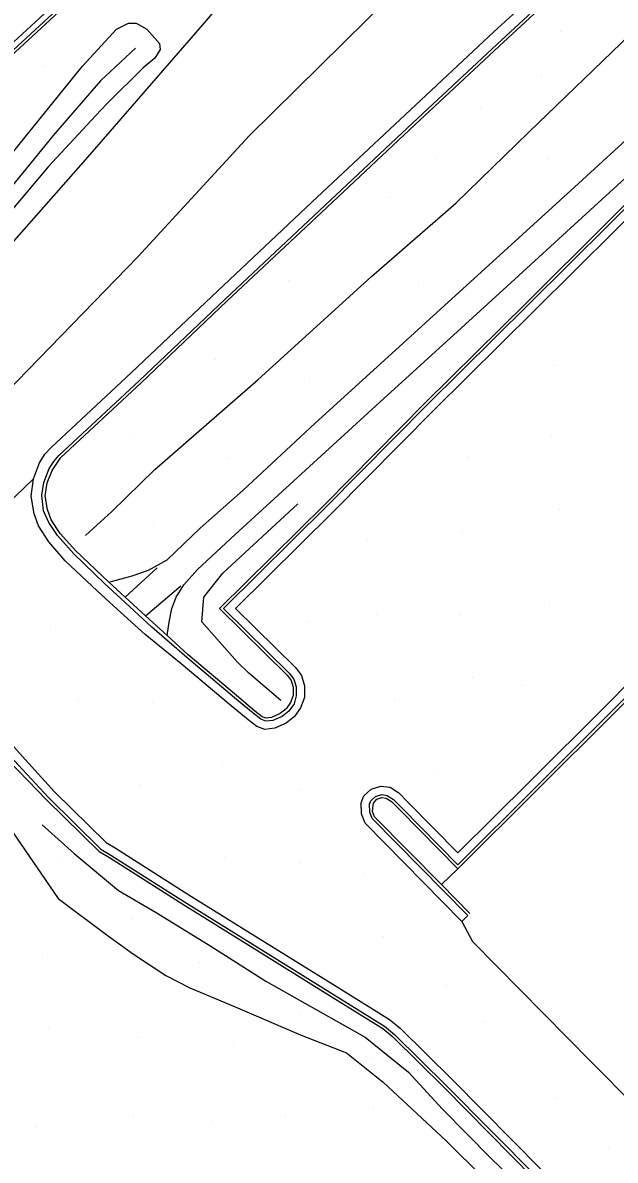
# Model space of a CAD drawing. Extents: x 1497074 to 1501343, y 481943 to 486114.
# Drawn here: x 1497570.2 to 1497676.1, y 483688.1 to 483891.5 of the extents above; entities that cross this region are included whole.
import ezdxf

# ---------------------------------------------------------------- set-up
doc = ezdxf.new("R2010")
doc.units = 0
doc.layers.add('PH Exist DTM Breakline', color=7, linetype='Continuous')
doc.layers.add('PH Exist DTM Point', color=7, linetype='Continuous')

msp = doc.modelspace()

# ---------------------------------------------------------------- linework, layer by layer
at = {"layer": 'PH Exist DTM Breakline'}
for points in [[(1497559.77, 483842.5), (1497565.95, 483849.55), (1497581.89, 483867.58), (1497603.08, 483892.03), (1497618.39, 483910.44), (1497630.65, 483925.49), (1497640.88, 483936.67), (1497651.32, 483948.17), (1497656.58, 483954.74), (1497660.51, 483959.8), (1497662.95, 483964.22), (1497664.63, 483968.1), (1497666.23, 483973.4), (1497666.67, 483976.9), (1497666.92, 483980.76), (1497666.51, 483984.4), (1497665.36, 483990.15), (1497663.91, 483993.47), (1497660.25, 483999.2), (1497654.01, 484006.75), (1497639.23, 484024.45), (1497626.23, 484040.78), (1497619.53, 484048.94), (1497616.83, 484052.1)], [(1497489.67, 483747.33), (1497514.61, 483772.17), (1497532, 483790.95), (1497551.63, 483810.18), (1497569.19, 483827.42), (1497590.75, 483849.67), (1497610.67, 483871.34), (1497631.78, 483892.11), (1497654.28, 483914.49), (1497670.84, 483930.54), (1497685.89, 483944.85)], [(1497575.27, 483815.61), (1497589.59, 483828.98), (1497605.03, 483843.63), (1497621.86, 483859.43), (1497638.58, 483875.09), (1497654.5, 483889.97), (1497659.08, 483894.16), (1497661.1, 483896.12), (1497672.26, 483906.38), (1497678.13, 483911.31)], [(1497576.63, 483814.15), (1497590.96, 483827.52), (1497606.4, 483842.17), (1497623.23, 483857.98), (1497639.94, 483873.63), (1497655.86, 483888.5), (1497660.45, 483892.7), (1497662.47, 483894.66), (1497673.58, 483904.88), (1497679.39, 483909.76)], [(1497576.98, 483813.78), (1497591.31, 483827.15), (1497606.75, 483841.81), (1497623.57, 483857.61), (1497640.29, 483873.27), (1497656.2, 483888.13), (1497660.79, 483892.34), (1497662.82, 483894.3), (1497673.91, 483904.51), (1497679.7, 483909.37)], [(1497581.36, 483799.83), (1497586.07, 483804.13), (1497593.77, 483811.68), (1497612.29, 483827.72), (1497632.55, 483846.18), (1497647.59, 483859.31), (1497660.67, 483871.96), (1497678.84, 483889.51), (1497691.79, 483900.33), (1497695.59, 483903.42)], [(1497548.01, 483842.35), (1497545.23, 483842.13), (1497542.07, 483842.31), (1497539.96, 483843.08), (1497538.16, 483844.24), (1497536.9, 483845.53), (1497531.23, 483853.34), (1497525.6, 483861.97), (1497523.84, 483864.91), (1497523.15, 483867.06), (1497523.07, 483869.83), (1497523.61, 483872.18), (1497524.96, 483874.37), (1497527.28, 483876.3), (1497530.41, 483878.34), (1497532.64, 483878.89), (1497534.44, 483878.63), (1497535.84, 483877.94), (1497537.05, 483876.93), (1497538.26, 483875.57), (1497545.49, 483866.93), (1497554.33, 483875.03), (1497567.77, 483887.41), (1497580.99, 483899.66)], [(1497547.93, 483843.35), (1497545.22, 483843.13), (1497542.28, 483843.3), (1497540.41, 483843.98), (1497538.8, 483845.02), (1497537.67, 483846.18), (1497532.05, 483853.91), (1497526.44, 483862.5), (1497524.76, 483865.33), (1497524.14, 483867.23), (1497524.07, 483869.74), (1497524.54, 483871.79), (1497525.72, 483873.71), (1497527.88, 483875.5), (1497530.81, 483877.41), (1497532.69, 483877.87), (1497534.14, 483877.66), (1497535.29, 483877.1), (1497536.35, 483876.21), (1497537.5, 483874.91), (1497545.39, 483865.48), (1497555.01, 483874.29), (1497568.45, 483886.67), (1497581.67, 483898.93)], [(1497547.89, 483843.85), (1497545.21, 483843.63), (1497542.38, 483843.8), (1497540.63, 483844.43), (1497539.11, 483845.41), (1497538.05, 483846.5), (1497532.46, 483854.2), (1497526.87, 483862.76), (1497525.21, 483865.54), (1497524.64, 483867.31), (1497524.57, 483869.69), (1497525.01, 483871.6), (1497526.11, 483873.38), (1497528.17, 483875.09), (1497531.01, 483876.94), (1497532.72, 483877.36), (1497533.99, 483877.18), (1497535.01, 483876.68), (1497536, 483875.85), (1497537.12, 483874.59), (1497545.43, 483864.71), (1497555.35, 483873.92), (1497568.79, 483886.3), (1497582.01, 483898.56)], [(1497564.19, 483863.29), (1497573.3, 483874.4), (1497580.84, 483883.77), (1497586.94, 483890.37), (1497589.07, 483891.47), (1497590.43, 483891.46), (1497592.38, 483890.41), (1497594.62, 483887.86), (1497594.74, 483886.77), (1497593.78, 483885.23), (1497591.67, 483883.48), (1497585.21, 483877.07), (1497583.17, 483874.92), (1497574.7, 483865.75), (1497564.47, 483853.65)], [(1497590.35, 483887.01), (1497584.05, 483881.13), (1497575.58, 483871.36), (1497564.6, 483857.93), (1497556.86, 483849.23), (1497553.94, 483846.39), (1497552.33, 483844.94)], [(1497585.58, 483791.48), (1497589.72, 483792.65), (1497592.68, 483793.66), (1497595.97, 483795.49), (1497601.89, 483801.14), (1497609.59, 483807.97), (1497622.42, 483819.85), (1497638.19, 483834.23), (1497652.87, 483847.6), (1497669.58, 483862.81), (1497680.23, 483872.6), (1497687.62, 483879.6), (1497698.11, 483878.15), (1497705.83, 483877.19)], [(1497689.18, 483869.66), (1497675.03, 483855.44), (1497660.63, 483841.13), (1497642.56, 483823.25), (1497624.54, 483805.07), (1497606.05, 483786.78), (1497617.82, 483775.23), (1497618.65, 483774.14), (1497619.05, 483772.77), (1497619.04, 483771.15), (1497618.69, 483769.72), (1497617.75, 483768.44), (1497616.58, 483767.46), (1497614.86, 483766.78), (1497613.64, 483766.67), (1497612.77, 483767), (1497611.38, 483768.05), (1497608.05, 483770.83), (1497599.48, 483778.06), (1497593.26, 483783.45), (1497587.69, 483788.59), (1497584.79, 483791.28), (1497579.28, 483796.6), (1497576.39, 483799.85), (1497574.83, 483802.2), (1497573.88, 483804.29), (1497573.55, 483807.07), (1497573.93, 483809.3), (1497574.91, 483811.83), (1497575.71, 483813.09), (1497576.63, 483814.15)], [(1497689.19, 483870.37), (1497674.68, 483855.8), (1497660.28, 483841.48), (1497642.21, 483823.61), (1497624.19, 483805.42), (1497605.34, 483786.78), (1497617.44, 483774.9), (1497618.19, 483773.91), (1497618.54, 483772.7), (1497618.54, 483771.24), (1497618.06, 483769.98), (1497617.29, 483768.87), (1497616.21, 483768.03), (1497614.67, 483767.33), (1497613.69, 483767.18), (1497613.01, 483767.44), (1497611.69, 483768.44), (1497608.38, 483771.22), (1497599.77, 483778.49), (1497595.97, 483781.98), (1497592.14, 483785.48), (1497588.5, 483788.8), (1497585.58, 483791.48), (1497579.68, 483797.09), (1497576.88, 483800.22), (1497575.24, 483802.65), (1497574.57, 483804.49), (1497574.17, 483806.95), (1497574.53, 483809.24), (1497575.41, 483811.49), (1497576.48, 483813.1), (1497576.98, 483813.78)], [(1497595.97, 483781.98), (1497596.32, 483784.35), (1497596.83, 483786.8), (1497597.62, 483788.85), (1497598.99, 483791), (1497601.4, 483793.78), (1497608.17, 483800.02), (1497618.63, 483809.61), (1497634.01, 483823.72), (1497647.93, 483836.33), (1497658.16, 483845.71), (1497672.36, 483858.67), (1497683.96, 483869.28)], [(1497689.18, 483867.53), (1497676.09, 483854.38), (1497661.69, 483840.06), (1497643.62, 483822.19), (1497625.6, 483804.01), (1497608.19, 483786.79), (1497618.95, 483776.23), (1497620.01, 483774.83), (1497620.55, 483772.98), (1497620.53, 483770.87), (1497619.84, 483769.04), (1497618.76, 483767.48), (1497617.25, 483766.31), (1497615.24, 483765.39), (1497613.48, 483765.13), (1497612.04, 483765.67), (1497610.45, 483766.88), (1497607.09, 483769.68), (1497598.52, 483776.91), (1497592.05, 483782.14), (1497586.41, 483787.28), (1497583.47, 483789.95), (1497577.73, 483795.34), (1497574.85, 483798.71), (1497572.97, 483801.6), (1497572.2, 483803.75), (1497571.68, 483806.89), (1497572.07, 483810), (1497573.15, 483812.82), (1497574.13, 483814.37), (1497575.27, 483815.61)], [(1497540.62, 483780.53), (1497538.34, 483779.43), (1497549.4, 483789.28), (1497563.94, 483802.26), (1497568.79, 483806.81), (1497572.07, 483810)], [(1497616.3, 483770.37), (1497610.62, 483775.21), (1497608.53, 483777.26), (1497602.22, 483784.44), (1497602.55, 483788.81), (1497605.95, 483793.12), (1497619.35, 483805.53)], [(1497588.5, 483788.8), (1497594.18, 483794.04)], [(1497592.14, 483785.48), (1497598.43, 483790.86)], [(1497538.34, 483779.43), (1497540.62, 483780.53), (1497543.88, 483781.14), (1497547.02, 483781.15), (1497550.37, 483780.28), (1497552.36, 483778.9), (1497556, 483775.45), (1497564.75, 483766.32), (1497570.61, 483759.8), (1497575.83, 483754.04)], [(1497648.71, 483730.85), (1497631.4, 483748.42), (1497630.72, 483750.06), (1497630.7, 483752.06), (1497631.16, 483753.27), (1497632.45, 483754.48), (1497634.23, 483755.05), (1497635.86, 483754.82), (1497637.4, 483753.83), (1497639.04, 483752.19), (1497648, 483743.08), (1497660.77, 483755.79), (1497674.37, 483769.35), (1497687.85, 483782.98)], [(1497649.78, 483731.9), (1497632.67, 483749.26), (1497632.21, 483750.36), (1497632.2, 483751.79), (1497632.44, 483752.41), (1497633.23, 483753.15), (1497634.36, 483753.51), (1497635.32, 483753.38), (1497636.45, 483752.65), (1497637.97, 483751.13), (1497647.98, 483740.95), (1497661.83, 483754.73), (1497675.43, 483768.29), (1497688.92, 483781.93)], [(1497650.13, 483732.25), (1497645.08, 483737.43), (1497633.1, 483749.54), (1497632.71, 483750.47), (1497632.82, 483751.63), (1497632.91, 483752), (1497633.49, 483752.71), (1497634.4, 483753), (1497635.15, 483752.9), (1497636.13, 483752.26), (1497637.61, 483750.78), (1497647.98, 483740.24), (1497662.18, 483754.37), (1497675.79, 483767.94), (1497689.27, 483781.57)], [(1497539.4, 483777.63), (1497541.25, 483778.62), (1497544.07, 483779.14), (1497546.77, 483779.15), (1497549.53, 483778.43), (1497551.1, 483777.35), (1497554.66, 483774.14), (1497563.44, 483765.25), (1497569.34, 483758.85), (1497574.78, 483752.97)], [(1497539.58, 483777.19), (1497541.4, 483778.14), (1497544.11, 483778.64), (1497546.71, 483778.65), (1497549.32, 483777.97), (1497550.78, 483776.96), (1497554.24, 483773.67), (1497560.94, 483766.61), (1497562.91, 483764.62), (1497562.92, 483764.55), (1497566.48, 483760.79), (1497568.64, 483758.57), (1497569.38, 483757.77), (1497574.43, 483752.61)], [(1497562.72, 483753.21), (1497568.33, 483746.83), (1497576.49, 483734.94), (1497585.28, 483728.36), (1497589.95, 483725), (1497595.77, 483721.16), (1497600.07, 483718.96), (1497608.17, 483715.58), (1497619.96, 483710.5), (1497628.08, 483707.35), (1497634.62, 483702.1), (1497645.91, 483691.6), (1497659.31, 483678.33), (1497669.77, 483667.86), (1497671.91, 483664.72), (1497672.72, 483662.5), (1497671.65, 483660.67), (1497668.57, 483656.64), (1497665.77, 483653.41)], [(1497574.78, 483752.97), (1497584.14, 483743.77), (1497585.91, 483742.7), (1497599.08, 483734.34), (1497611.35, 483726.71), (1497625.58, 483717.86), (1497634.89, 483712.1), (1497636.63, 483710.63), (1497645.94, 483701.44), (1497661.96, 483685.28), (1497684.12, 483663.25), (1497686.08, 483660.34), (1497689.52, 483655.2), (1497696.93, 483643.59), (1497705.14, 483630.73), (1497711.82, 483620.2), (1497714.93, 483616.66), (1497724.58, 483606.85), (1497728.82, 483602.83), (1497732.45, 483599.86), (1497735.09, 483597.98), (1497736.41, 483597.24), (1497738.92, 483595.97), (1497741.25, 483595.24)], [(1497575.83, 483754.04), (1497585.07, 483744.96), (1497586.7, 483743.97), (1497599.88, 483735.61), (1497612.14, 483727.98), (1497626.37, 483719.13), (1497635.77, 483713.32), (1497637.64, 483711.74), (1497647, 483702.5), (1497663.02, 483686.34), (1497685.28, 483664.21), (1497687.33, 483661.17), (1497690.78, 483656.02), (1497698.2, 483644.4), (1497706.4, 483631.54), (1497713.02, 483621.1), (1497716.03, 483617.69), (1497725.66, 483608.02), (1497733.35, 483601.07), (1497738.1, 483598.17), (1497741.83, 483596.62)], [(1497574.43, 483752.61), (1497583.83, 483743.37), (1497585.65, 483742.27), (1497598.81, 483733.92), (1497611.09, 483726.28), (1497625.31, 483717.43), (1497634.59, 483711.7), (1497636.29, 483710.26), (1497645.59, 483701.09), (1497661.58, 483684.88), (1497683.66, 483662.93), (1497685.67, 483660.06), (1497689.1, 483654.93), (1497696.51, 483643.32), (1497704.71, 483630.47), (1497711.41, 483619.89), (1497714.57, 483616.32), (1497724.23, 483606.49), (1497728.48, 483602.58), (1497732.36, 483599.27), (1497734.32, 483597.83), (1497736.71, 483596.39), (1497738.66, 483595.59), (1497741.06, 483594.77)], [(1497573.64, 483748.1), (1497579.34, 483742.98), (1497587.28, 483736.34), (1497594.04, 483732.42), (1497603.79, 483726.42), (1497613.64, 483720.18), (1497622.91, 483714.91), (1497631.39, 483710.16), (1497639.16, 483703.89), (1497645.22, 483697.29), (1497653.88, 483688.51), (1497662.67, 483680.05), (1497668.76, 483673.59), (1497671.46, 483670.56)], [(1497647.98, 483740.24), (1497645.08, 483737.43)], [(1497648.71, 483730.85), (1497649.78, 483731.9)], [(1497648.71, 483730.85), (1497650.63, 483727.26), (1497671.76, 483705.81), (1497695.58, 483681.83), (1497716.37, 483659.88), (1497726.06, 483650.26)]]:
    msp.add_lwpolyline(points, dxfattribs=at)
at = {"layer": 'PH Exist DTM Point'}
for p, q in [((1497666.27, 483889.94), (1497666.27, 483889.94)), ((1497574.02, 483883.77), (1497574.02, 483883.77)), ((1497662.94, 483882), (1497662.94, 483882)), ((1497651.98, 483876.31), (1497651.98, 483876.31)), ((1497643.99, 483867.33), (1497643.99, 483867.33)), ((1497664.2, 483867), (1497664.2, 483867)), ((1497635.97, 483860.37), (1497635.97, 483860.37)), ((1497617.78, 483845.44), (1497617.78, 483845.44)), ((1497641, 483845.35), (1497641, 483845.35)), ((1497604.65, 483831.32), (1497604.65, 483831.32)), ((1497665.1, 483830.28), (1497665.1, 483830.28)), ((1497621.46, 483827.28), (1497621.46, 483827.28)), ((1497664.73, 483817.8), (1497664.73, 483817.8)), ((1497590.03, 483817.39), (1497590.03, 483817.39)), ((1497649.83, 483813.94), (1497649.83, 483813.94)), ((1497606.88, 483813.54), (1497606.88, 483813.54)), ((1497666.2, 483804.52), (1497666.2, 483804.52)), ((1497593.5, 483802.37), (1497593.5, 483802.37)), ((1497648.85, 483800.5), (1497648.85, 483800.5)), ((1497631.83, 483799.07), (1497631.83, 483799.07)), ((1497664.37, 483787.99), (1497664.37, 483787.99)), ((1497633.41, 483785.8), (1497633.41, 483785.8)), ((1497648.31, 483785.46), (1497648.31, 483785.46)), ((1497575.2, 483783.82), (1497575.2, 483783.82)), ((1497621.33, 483784.44), (1497621.33, 483784.44)), ((1497650.53, 483774.4), (1497650.53, 483774.4)), ((1497659.35, 483773.09), (1497659.35, 483773.09)), ((1497580.2, 483770.27), (1497580.2, 483770.27)), ((1497593.4, 483769.91), (1497593.4, 483769.91)), ((1497636.58, 483770.34), (1497636.58, 483770.34)), ((1497605.96, 483758.57), (1497605.96, 483758.57)), ((1497644.28, 483757.9), (1497644.28, 483757.9)), ((1497591.27, 483755.31), (1497591.27, 483755.31)), ((1497619.68, 483754.42), (1497619.68, 483754.42)), ((1497577.01, 483741.48), (1497577.01, 483741.48)), ((1497606.26, 483742.22), (1497606.26, 483742.22)), ((1497619.65, 483741.28), (1497619.65, 483741.28)), ((1497631.33, 483739.46), (1497631.33, 483739.46)), ((1497589.64, 483731.15), (1497589.64, 483731.15)), ((1497634.61, 483728.17), (1497634.61, 483728.17)), ((1497573.71, 483725.12), (1497573.71, 483725.12)), ((1497601.83, 483723.43), (1497601.83, 483723.43)), ((1497646, 483719.59), (1497646, 483719.59)), ((1497619.79, 483714.2), (1497619.79, 483714.2)), ((1497652.65, 483712.9), (1497652.65, 483712.9)), ((1497574.83, 483711.76), (1497574.83, 483711.76)), ((1497590.68, 483710.12), (1497590.68, 483710.12)), ((1497607.79, 483708.5), (1497607.79, 483708.5)), ((1497632.69, 483706.25), (1497632.69, 483706.25)), ((1497665.5, 483699.14), (1497665.5, 483699.14)), ((1497590.02, 483696.07), (1497590.02, 483696.07)), ((1497617.13, 483696.1), (1497617.13, 483696.1)), ((1497632.9, 483697.5), (1497632.9, 483697.5)), ((1497572.6, 483693.98), (1497572.6, 483693.98)), ((1497603.91, 483694.99), (1497603.91, 483694.99)), ((1497674.95, 483690.27), (1497674.95, 483690.27))]:
    msp.add_line(p, q, dxfattribs=at)

doc.saveas('drawing.dxf')
